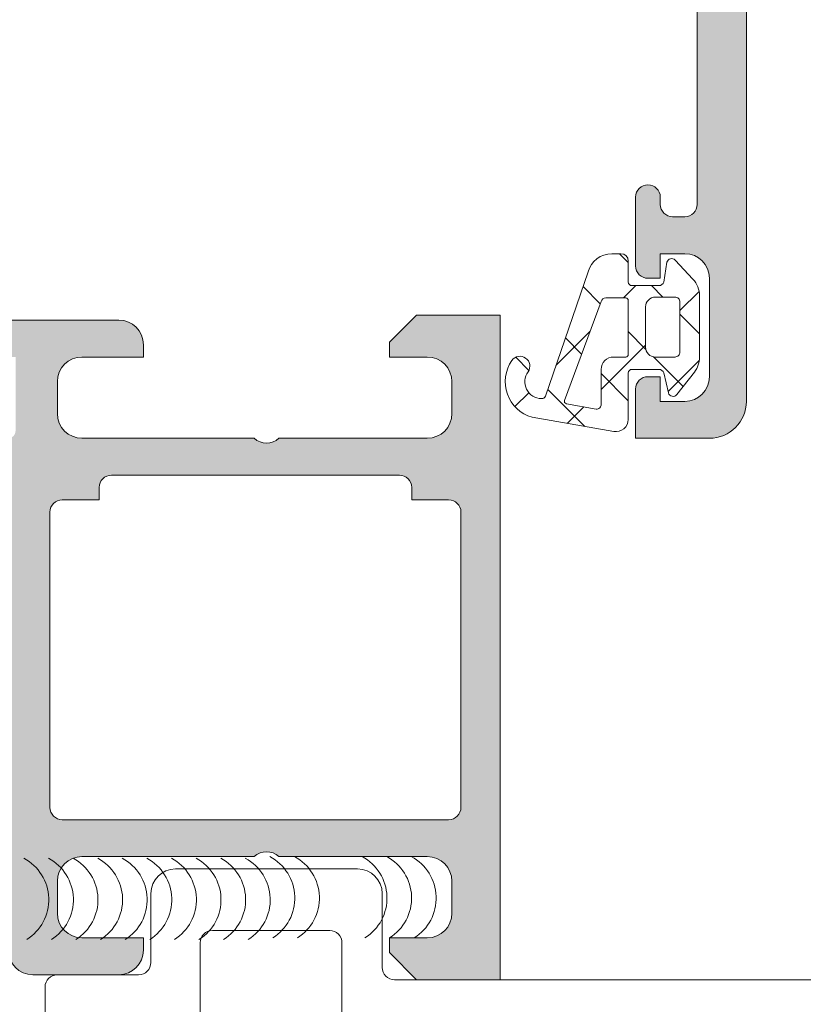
# Model space of a CAD drawing. Header units: millimetres. Extents: x 213386 to 459888, y 74252 to 208052.
# Tile 257 of 517: x 373104 to 373136, y 195645 to 195685. Entities that reach past the tile are written whole.
import ezdxf

# ---------------------------------------------------------------- set-up
doc = ezdxf.new("R2010")
doc.units = ezdxf.units.MM
doc.layers.get('Defpoints').update_dxf_attribs({"color": 255, "lineweight": 0})
doc.layers.add('FASÁDA DETAILNÍ', color=255, linetype='Continuous', lineweight=0)
doc.layers.add('NOVA', color=255, linetype='Continuous', lineweight=0)
doc.styles.add('CS-ROMANS', font='romans.shx', dxfattribs={"width": 0.75, "oblique": 5})
doc.dimstyles.new('A_KÓTA_50', dxfattribs={"dimtxt": 110, "dimasz": 2, "dimexe": 100, "dimexo": 1500, "dimgap": 40, "dimtad": 1, "dimrnd": 1, "dimdsep": 46, "dimtxsty": 'CS-ROMANS', "dimblk": 'KOT_CARA20', "dimcen": 45, "dimse1": 1, "dimse2": 1, "dimclrd": 256, "dimclre": 256, "dimclrt": 256, "dimadec": 0, "dimazin": 0, "dimtfac": 1, "dimtix": 1, "dimtmove": 2, "dimatfit": 3, "dimldrblk": 'OBLIQUE', "dimfxl": 100, "dimtolj": 1, "dimarcsym": 0})

# ---------------------------------------------------------------- blocks, each defined once
blk = doc.blocks.new('A$C29162560')
at = {"layer": 'FASÁDA DETAILNÍ'}
h = blk.add_hatch(color=256, dxfattribs=at)
edge = h.paths.add_edge_path(flags=16)
edge.add_ellipse((-845.518095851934, -6235.200141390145), major_axis=(-0.4999740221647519, 0), ratio=1, start_angle=89.99702292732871, end_angle=180.0029770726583)
edge.add_line((-845.0181218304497, -6235.200115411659), (-845.0181218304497, -6217.200115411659))
edge.add_ellipse((-845.518095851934, -6217.200089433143), major_axis=(-0.4999740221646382, 0), ratio=1, start_angle=179.9970229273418, end_angle=270.0029770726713)
edge.add_line((-845.5181218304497, -6216.700115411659), (-858.0181218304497, -6216.700115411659))
edge.add_ellipse((-858.018100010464, -6217.200137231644), major_axis=(-0.5000218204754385, 0), ratio=1, start_angle=270.0025002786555, end_angle=359.9974997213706)
edge.add_line((-858.5181218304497, -6217.200115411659), (-858.5181218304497, -6229.803166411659))
edge.add_ellipse((-860.0181207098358, -6229.803167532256), major_axis=(-1.499998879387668, 0), ratio=1, start_angle=89.99995719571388, end_angle=180.0000428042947, ccw=False)
edge.add_line((-860.0181218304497, -6231.303166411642), (-873.0181098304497, -6231.303166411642))
edge.add_ellipse((-873.0181102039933, -6231.803166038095), major_axis=(-0.49999962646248, 0), ratio=1, start_angle=-90.00004280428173, end_angle=4.280429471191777e-05)
edge.add_line((-873.5181098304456, -6231.803166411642), (-873.5181098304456, -6235.200115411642))
edge.add_ellipse((-873.0181102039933, -6235.200115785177), major_axis=(-0.4999996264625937, 0), ratio=1, start_angle=-4.280429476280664e-05, end_angle=90.00004280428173)
edge.add_line((-873.0181098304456, -6235.700115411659), (-845.5181218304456, -6235.700115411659))
edge = h.paths.add_edge_path()
edge.add_line((-844.3181098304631, -6264.500110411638), (-847.3181098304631, -6264.500110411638))
edge.add_line((-847.3181098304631, -6264.500110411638), (-847.3181098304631, -6262.500110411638))
edge.add_arc((-846.8181358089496, -6262.500084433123), 0.4999740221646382, 89.99702292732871, 180.0029770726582, ccw=False)
edge.add_line((-846.8181098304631, -6262.000110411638), (-846.3181098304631, -6262.000110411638))
edge.add_line((-846.3181098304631, -6262.000110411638), (-846.3181098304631, -6263.000110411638))
edge.add_line((-846.3181098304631, -6263.000110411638), (-845.3181098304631, -6263.000110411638))
edge.add_arc((-845.3181739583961, -6262.000046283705), 1.000064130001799, 270.0036740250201, 359.9963259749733)
edge.add_line((-844.3181098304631, -6262.000110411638), (-844.3181098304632, -6258.000110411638))
edge.add_arc((-845.3181398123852, -6258.000140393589), 1.000029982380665, 0.001717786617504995, 89.9982822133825)
edge.add_line((-845.3181098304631, -6257.000110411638), (-846.3181098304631, -6257.000110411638))
edge.add_line((-846.3181098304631, -6257.000110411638), (-846.3181098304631, -6258.000110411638))
edge.add_line((-846.3181098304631, -6258.000110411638), (-846.8181098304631, -6258.000110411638))
edge.add_arc((-846.8181042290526, -6257.500104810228), 0.5000056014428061, 180.0006418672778, 269.9993581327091, ccw=False)
edge.add_line((-847.3181098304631, -6257.500110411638), (-847.3181098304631, -6254.700107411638))
edge.add_arc((-846.8181098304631, -6254.700107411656), 0.5, 0, 180, ccw=False)
edge.add_line((-846.3181098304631, -6254.700107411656), (-846.3181098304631, -6255.000110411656))
edge.add_arc((-845.818099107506, -6255.00009968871), 0.5000107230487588, 180.0012287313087, 269.9987712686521)
edge.add_line((-845.8181098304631, -6255.500110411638), (-845.3181098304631, -6255.500110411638))
edge.add_arc((-845.3181777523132, -6255.000042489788), 0.500067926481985, 270.0077822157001, 359.992217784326)
edge.add_line((-844.8181098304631, -6255.000110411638), (-844.8181098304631, -6243.700115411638))
edge.add_arc((-845.3181316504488, -6243.700137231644), 0.5000218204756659, 0.002500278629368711, 89.99749972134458)
edge.add_line((-845.3181098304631, -6243.200115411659), (-845.8181098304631, -6243.200115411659))
edge.add_arc((-845.818172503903, -6243.70005273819), 0.4999373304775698, 89.99281725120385, 180.007182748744)
edge.add_line((-846.3181098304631, -6243.700115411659), (-846.3181098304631, -6244.000118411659))
edge.add_arc((-846.8181726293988, -6244.000055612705), 0.5000628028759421, 270.0071953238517, 359.99280467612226, ccw=False)
edge.add_line((-846.8181098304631, -6244.500118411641), (-851.3181098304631, -6244.500118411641))
edge.add_arc((-851.3181042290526, -6244.00011281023), 0.5000056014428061, 180.0006418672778, 269.9993581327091, ccw=False)
edge.add_line((-851.8181098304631, -6244.000118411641), (-851.8181098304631, -6243.200115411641))
edge.add_arc((-851.3181358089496, -6243.200089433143), 0.4999740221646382, 89.99702292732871, 180.0029770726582, ccw=False)
edge.add_line((-851.3181098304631, -6242.700115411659), (-849.3181098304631, -6242.700115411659))
edge.add_arc((-849.3181777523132, -6242.20004748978), 0.500067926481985, 270.0077822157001, 359.992217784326)
edge.add_line((-848.8181098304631, -6242.200115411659), (-848.8181098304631, -6241.700115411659))
edge.add_arc((-848.318172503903, -6241.70005273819), 0.499937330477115, 89.99281725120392, 180.007182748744, ccw=False)
edge.add_line((-848.3181098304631, -6241.200115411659), (-845.3181098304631, -6241.200115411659))
edge.add_arc((-845.3181649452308, -6240.700060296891), 0.500055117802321, 270.0063149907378, 359.9936850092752)
edge.add_line((-844.8181098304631, -6240.700115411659), (-844.8181098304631, -6239.000118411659))
edge.add_arc((-846.3180779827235, -6239.00008656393), 1.499968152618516, 359.9987834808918, 450.0012165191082)
edge.add_line((-846.3181098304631, -6237.500118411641), (-872.3181098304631, -6237.500118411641))
edge.add_arc((-872.3181306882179, -6238.000097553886), 0.4999791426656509, 89.99760977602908, 180.0023902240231)
edge.add_line((-872.8181098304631, -6238.000118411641), (-872.8181098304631, -6242.200115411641))
edge.add_arc((-872.3181042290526, -6242.200109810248), 0.5000056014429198, 180.0006418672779, 269.9993581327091)
edge.add_line((-872.3181098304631, -6242.700115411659), (-870.3181098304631, -6242.700115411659))
edge.add_arc((-870.3181316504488, -6243.200137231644), 0.5000218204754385, 0.0025002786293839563, 89.99749972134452, ccw=False)
edge.add_line((-869.8181098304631, -6243.200115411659), (-869.8181098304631, -6244.000118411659))
edge.add_arc((-870.31816238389, -6244.000065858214), 0.5000525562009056, 270.00602154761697, 359.9939784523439, ccw=False)
edge.add_line((-870.3181098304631, -6244.500118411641), (-875.3181108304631, -6244.500118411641))
edge.add_line((-875.3181108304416, -6244.500118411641), (-876.0759998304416, -6244.282797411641))
edge.add_arc((-876.1586911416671, -6244.571175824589), 0.2999999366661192, 73.99997577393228, 142.095185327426)
edge.add_arc((-876.6321109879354, -6244.202565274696), 0.3000001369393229, 270.0000300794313, 322.0952819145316, ccw=False)
edge.add_line((-876.6321108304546, -6244.502565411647), (-878.6962578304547, -6244.502563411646))
edge.add_arc((-878.6962582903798, -6244.102564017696), 0.3999993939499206, 158.0262304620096, 270.00006587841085, ccw=False)
edge.add_line((-879.0671998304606, -6243.952891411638), (-878.2508388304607, -6241.929662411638))
edge.add_arc((-878.0653685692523, -6242.004499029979), 0.1999993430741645, 65.8589076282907, 158.0260921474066, ccw=False)
edge.add_line((-877.9835718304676, -6241.821991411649), (-875.5998868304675, -6242.890311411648))
edge.add_arc((-875.518090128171, -6242.707803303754), 0.1999997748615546, 245.8589745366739, 360.8199006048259)
edge.add_line((-875.3181108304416, -6242.704941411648), (-875.3181098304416, -6231.400861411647))
edge.add_arc((-875.5095243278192, -6231.392429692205), 0.1916001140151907, 357.4777781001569, 451.0444500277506)
edge.add_line((-875.5130168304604, -6231.200861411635), (-875.9336008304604, -6231.200861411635))
edge.add_line((-875.9336008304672, -6231.200861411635), (-878.3992128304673, -6232.632596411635))
edge.add_arc((-878.5500245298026, -6232.373259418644), 0.2999997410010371, 195.9999717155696, 300.17919611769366, ccw=False)
edge.add_line((-878.8384028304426, -6232.455950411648), (-879.2662738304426, -6230.963789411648))
edge.add_line((-879.2662738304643, -6230.963789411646), (-879.7646858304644, -6230.100514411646))
edge.add_arc((-879.418275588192, -6229.900514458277), 0.4000000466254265, 90.0000347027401, 209.999988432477, ccw=False)
edge.add_line((-879.4182758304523, -6229.500514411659), (-875.3103448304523, -6229.500861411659))
edge.add_line((-875.3103448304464, -6229.500861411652), (-860.8182878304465, -6229.503166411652))
edge.add_arc((-860.818109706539, -6229.003166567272), 0.4999998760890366, 269.9795884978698, 360.0000178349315)
edge.add_line((-860.3181098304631, -6229.003166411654), (-860.3181098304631, -6223.600124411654))
edge.add_arc((-860.8181094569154, -6223.600124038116), 0.4999996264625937, 359.9999571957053, 450.0000428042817)
edge.add_line((-860.8181098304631, -6223.100124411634), (-863.3181098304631, -6223.100124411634))
edge.add_arc((-863.3181102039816, -6222.600124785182), 0.49999962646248, 179.9999571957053, 270.0000428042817, ccw=False)
edge.add_line((-863.8181098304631, -6222.600124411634), (-863.8181098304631, -6221.300121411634))
edge.add_arc((-863.3181306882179, -6221.300100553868), 0.4999791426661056, 89.9976097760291, 180.002390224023, ccw=False)
edge.add_line((-863.3181098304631, -6220.800121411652), (-862.8181098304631, -6220.800121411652))
edge.add_line((-862.8181098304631, -6220.800121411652), (-862.8181098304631, -6221.800121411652))
edge.add_line((-862.8181098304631, -6221.800121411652), (-861.3181098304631, -6221.800121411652))
edge.add_arc((-861.3181415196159, -6220.80008972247), 1.000031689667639, 270.001815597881, 359.9981844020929)
edge.add_line((-860.3181098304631, -6220.800121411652), (-860.3181098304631, -6216.800121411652))
edge.add_arc((-861.3181790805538, -6216.800190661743), 1.00006925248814, 0.003967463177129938, 89.99603253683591)
edge.add_line((-861.3181098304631, -6215.800121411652), (-862.8181098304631, -6215.800121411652))
edge.add_line((-862.8181098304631, -6215.800121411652), (-862.8181098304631, -6216.800121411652))
edge.add_line((-862.8181098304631, -6216.800121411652), (-863.3181098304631, -6216.800121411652))
edge.add_arc((-863.3181358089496, -6216.300147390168), 0.4999740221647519, 179.9970229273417, 270.0029770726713, ccw=False)
edge.add_line((-863.8181098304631, -6216.300121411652), (-863.8181098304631, -6215.000118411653))
edge.add_arc((-863.3181042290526, -6215.000124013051), 0.5000056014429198, 90.00064186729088, 179.9993581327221, ccw=False)
edge.add_line((-863.3181098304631, -6214.500118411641), (-844.3181098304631, -6214.500118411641))
edge.add_arc((-844.3180805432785, -6216.000089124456), 1.499970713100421, -0.001118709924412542, 90.00111870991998, ccw=False)
edge.add_line((-842.8181098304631, -6216.000118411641), (-842.818109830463, -6263.000110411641))
edge.add_arc((-844.3181701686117, -6263.00005007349), 1.500060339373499, 270.0023046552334, 359.9976953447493, ccw=False)
h = blk.add_hatch(dxfattribs=at)
h.set_pattern_fill('ANSI37', color=256, scale=0.625, angle=90, style=0)
h.set_pattern_definition([(135, (0, 0), (-1.403165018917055, -1.403165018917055), []), (225, (0, 0), (1.403165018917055, -1.403165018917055), [])])
edge = h.paths.add_edge_path(flags=16)
edge.add_ellipse((-848.2202949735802, -6261.697875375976), major_axis=(-0.497789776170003, 0), ratio=1, start_angle=-90.19257972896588, end_angle=0.2547220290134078, ccw=False)
edge.add_line((-848.218621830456, -6261.200088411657), (-847.718102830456, -6261.200088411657))
edge.add_ellipse((-847.7180885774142, -6261.10010466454), major_axis=(-0.09998374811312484, 0), ratio=1, start_angle=89.99183227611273, end_angle=180.0087406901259)
edge.add_line((-847.6181048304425, -6261.100089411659), (-847.6181008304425, -6258.899659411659))
edge.add_ellipse((-847.7181054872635, -6258.899662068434), major_axis=(-0.100004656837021, 0), ratio=1, start_angle=180.001522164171, end_angle=269.9984778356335)
edge.add_line((-847.7181028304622, -6258.799657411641), (-848.5300448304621, -6258.799657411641))
edge.add_ellipse((-848.5300363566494, -6258.999664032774), major_axis=(-0.2000066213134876, 0), ratio=1, start_angle=270.0024274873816, end_angle=344.3113846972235)
edge.add_line((-848.7225918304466, -6258.945580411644), (-850.2099168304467, -6262.963721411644))
edge.add_ellipse((-850.1161353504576, -6262.998434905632), major_axis=(-0.09999996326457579, 0), ratio=1, start_angle=-20.31218281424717, end_angle=79.67771585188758)
edge.add_line((-850.1340538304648, -6263.096816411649), (-848.9245848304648, -6263.31709941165))
edge.add_ellipse((-848.9180761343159, -6263.117209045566), major_axis=(-0.1999963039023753, 0), ratio=1, start_angle=88.13503214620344, end_angle=180.001041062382)
edge.add_line((-848.7180798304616, -6263.117205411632), (-848.7180798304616, -6261.700088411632))
edge = h.paths.add_edge_path(flags=16)
edge.add_ellipse((-845.7180909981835, -6261.000087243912), major_axis=(-0.2000001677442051, 0), ratio=1, start_angle=89.99976157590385, end_angle=180.0002384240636)
edge.add_line((-845.5180908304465, -6261.000086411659), (-845.5180948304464, -6258.965629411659))
edge.add_ellipse((-845.7180901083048, -6258.965624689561), major_axis=(-0.19999527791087, 0), ratio=1, start_angle=179.9986471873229, end_angle=270.000493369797)
edge.add_line((-845.7180918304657, -6258.765629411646), (-846.5181018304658, -6258.765629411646))
edge.add_ellipse((-846.5180930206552, -6259.165640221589), major_axis=(-0.4000108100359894, 0), ratio=1, start_angle=270.0012618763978, end_angle=359.9980219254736)
edge.add_line((-846.9181038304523, -6259.165626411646), (-846.9181038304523, -6260.800089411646))
edge.add_ellipse((-846.5181089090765, -6260.800092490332), major_axis=(-0.3999949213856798, 0), ratio=1, start_angle=-0.0004409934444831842, end_angle=90.00101395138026)
edge.add_line((-846.5181018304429, -6261.200087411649), (-845.7180918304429, -6261.200087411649))
edge = h.paths.add_edge_path()
edge.add_arc((-845.7946429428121, -6262.600079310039), 0.2000083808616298, 195.0015194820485, 319.99768421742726, ccw=False)
edge.add_line((-845.9878348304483, -6262.651850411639), (-846.1783688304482, -6261.84832541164))
edge.add_arc((-846.3715624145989, -6261.900101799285), 0.200011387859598, 15.00285632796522, 89.99725449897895)
edge.add_line((-846.3715528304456, -6261.700090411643), (-847.4681028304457, -6261.700090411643))
edge.add_arc((-847.4681131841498, -6261.850078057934), 0.1499876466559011, 89.99604485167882, 180.0039551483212)
edge.add_line((-847.6181008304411, -6261.850088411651), (-847.6180928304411, -6263.732959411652))
edge.add_arc((-848.1180927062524, -6263.732961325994), 0.4999998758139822, -99.9335722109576, 0.00021936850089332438, ccw=False)
edge.add_line((-848.2043458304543, -6264.22546541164), (-851.5240718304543, -6263.644076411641))
edge.add_arc((-851.1179974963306, -6262.20009088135), 1.499996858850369, 144.9124460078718, 254.2930755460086, ccw=False)
edge.add_arc((-852.0181003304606, -6261.567783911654), 0.3999981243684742, -35.08800412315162, 144.9119958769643, ccw=False)
edge.add_arc((-851.136800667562, -6262.202305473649), 0.6860034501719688, 143.8588144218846, 269.5156416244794)
edge.add_arc((-851.1229804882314, -6262.739181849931), 0.1503878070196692, 262.5039217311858, 340.9838490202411)
edge.add_line((-850.9807998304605, -6262.788183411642), (-849.2531178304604, -6257.741957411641))
edge.add_arc((-848.2870258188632, -6258.000078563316), 0.9999801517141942, 89.99942769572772, 165.041089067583, ccw=False)
edge.add_line((-848.2870158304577, -6257.000098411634), (-847.9181108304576, -6257.000086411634))
edge.add_arc((-847.9181315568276, -6257.300106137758), 0.3000197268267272, 0.003194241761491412, 89.99604181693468, ccw=False)
edge.add_line((-847.6181118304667, -6257.300089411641), (-847.6181118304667, -6258.150104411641))
edge.add_arc((-847.4681277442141, -6258.150117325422), 0.1499840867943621, 179.9950667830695, 270.0049332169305)
edge.add_line((-847.4681148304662, -6258.300101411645), (-846.3715528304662, -6258.300090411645))
edge.add_arc((-846.3715619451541, -6258.100075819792), 0.20001459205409, 270.0026109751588, 344.9976256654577)
edge.add_line((-846.1783648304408, -6258.151851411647), (-846.0492708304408, -6257.348479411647))
edge.add_arc((-845.8560949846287, -6257.400203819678), 0.1999808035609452, 44.992555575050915, 165.0102129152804, ccw=False)
edge.add_line((-845.7146688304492, -6257.258814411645), (-844.9881498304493, -6258.034684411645))
edge.add_arc((-845.7180914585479, -6258.718194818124), 1.000000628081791, -3.400652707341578e-05, 43.11853767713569, ccw=False)
edge.add_line((-844.7180908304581, -6258.718195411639), (-844.7180908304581, -6261.196828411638))
edge.add_arc((-845.7180937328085, -6261.196827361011), 1.000002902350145, 322.17220691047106, 359.9999398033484, ccw=False)
edge.add_line((-844.928233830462, -6261.810119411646), (-845.641432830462, -6262.728648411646))
h = blk.add_hatch(color=256, dxfattribs=at)
edge = h.paths.add_edge_path()
edge.add_arc((-872.9380891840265, -6282.799959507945), 0.120000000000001, 270.0000000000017, 360.00000000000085, ccw=False)
edge.add_line((-872.9380891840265, -6282.919959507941), (-875.6980871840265, -6282.919959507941))
edge.add_arc((-875.6980871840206, -6283.219959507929), 0.3000000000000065, 450, 539.9999999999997)
edge.add_line((-875.9980871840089, -6283.219959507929), (-875.9980871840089, -6284.199933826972))
edge.add_arc((-875.6980871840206, -6284.199933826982), 0.3000000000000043, 179.9999999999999, 270)
edge.add_line((-875.6980871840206, -6284.49993382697), (-873.818076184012, -6284.49993382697))
edge.add_arc((-873.550532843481, -6284.578800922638), 0.2789255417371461, 88.83712992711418, 163.575405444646, ccw=False)
edge.add_line((-873.5448721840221, -6284.29993282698), (-873.0912781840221, -6284.29993282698))
edge.add_arc((-873.0856097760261, -6284.57877027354), 0.2788950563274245, 16.419876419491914, 91.16458937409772, ccw=False)
edge.add_line((-872.8180891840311, -6284.49993382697), (-872.8180891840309, -6285.300108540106))
edge.add_arc((-871.8180891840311, -6285.300108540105), 0.9999999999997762, 179.9999999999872, 269.9999999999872)
edge.add_line((-871.8180891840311, -6286.300108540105), (-868.3180818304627, -6286.300108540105))
edge.add_arc((-868.3181016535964, -6285.300088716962), 1.000019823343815, 270.0011357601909, 359.9988642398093)
edge.add_line((-867.3180818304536, -6285.300108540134), (-867.3180818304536, -6284.800108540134))
edge.add_line((-867.3180818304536, -6284.800108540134), (-869.8180818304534, -6284.800108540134))
edge.add_arc((-869.8180364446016, -6283.800063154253), 1.000045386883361, 180.0026002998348, 269.99739970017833, ccw=False)
edge.add_line((-870.8180818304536, -6283.800108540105), (-870.8180818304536, -6282.500090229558))
edge.add_arc((-869.8180293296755, -6282.500142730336), 1.000052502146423, 90.00300791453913, 179.9969920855, ccw=False)
edge.add_line((-869.8180818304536, -6281.500090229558), (-862.8180818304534, -6281.500090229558))
edge.add_arc((-862.3180818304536, -6282.025211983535), 0.7250881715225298, 46.40381611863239, 133.5961838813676, ccw=False)
edge.add_line((-861.8180818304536, -6281.500090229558), (-855.7839936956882, -6281.500090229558))
edge.add_arc((-855.7840461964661, -6282.500142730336), 1.000052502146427, 360.0030079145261, 449.9969920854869, ccw=False)
edge.add_line((-854.783993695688, -6282.500090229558), (-854.783993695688, -6283.800108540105))
edge.add_arc((-855.78403908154, -6283.800063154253), 1.000045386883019, 270.00260029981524, 359.9973997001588, ccw=False)
edge.add_line((-855.783993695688, -6284.800108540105), (-857.3180818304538, -6284.800108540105))
edge.add_line((-857.3180818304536, -6284.800108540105), (-857.3180818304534, -6285.400114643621))
edge.add_line((-857.3180818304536, -6285.400114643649), (-856.2180757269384, -6286.500090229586))
edge.add_line((-856.218075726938, -6286.500090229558), (-852.8180818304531, -6286.500090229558))
edge.add_line((-852.8180818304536, -6286.500090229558), (-852.8180818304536, -6259.500189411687))
edge.add_line((-852.8180818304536, -6259.500189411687), (-856.2180757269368, -6259.500189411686))
edge.add_line((-856.218075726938, -6259.500189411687), (-857.3180818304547, -6260.600164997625))
edge.add_line((-857.3180818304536, -6260.600164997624), (-857.3180818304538, -6261.20017110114))
edge.add_line((-857.3180818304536, -6261.20017110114), (-855.7839936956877, -6261.200171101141))
edge.add_arc((-855.78403908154, -6262.200216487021), 1.000045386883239, 360.0026002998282, 449.99739970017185, ccw=False)
edge.add_line((-854.783993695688, -6262.20017110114), (-854.783993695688, -6263.500189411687))
edge.add_arc((-855.7840461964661, -6263.500136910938), 1.000052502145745, 270.00300791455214, 359.99699208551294, ccw=False)
edge.add_line((-855.783993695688, -6264.500189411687), (-861.8180818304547, -6264.500189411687))
edge.add_arc((-862.3180818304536, -6263.975067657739), 0.7250881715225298, 226.4038161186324, 313.59618388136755, ccw=False)
edge.add_line((-862.8180818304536, -6264.500189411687), (-869.8180818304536, -6264.500189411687))
edge.add_arc((-869.8180293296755, -6263.500136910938), 1.000052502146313, 180.0030079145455, 269.99699208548, ccw=False)
edge.add_line((-870.8180818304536, -6263.500189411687), (-870.8180818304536, -6262.20017110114))
edge.add_arc((-869.8180364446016, -6262.200216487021), 1.000045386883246, 90.0026002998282, 179.9973997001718, ccw=False)
edge.add_line((-869.8180818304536, -6261.20017110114), (-867.3180818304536, -6261.20017110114))
edge.add_line((-867.3180818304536, -6261.20017110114), (-867.3180818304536, -6260.70017110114))
edge.add_arc((-868.3181016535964, -6260.700190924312), 1.000019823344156, 360.0011357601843, 449.9988642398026)
edge.add_line((-868.3180818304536, -6259.70017110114), (-872.8180818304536, -6259.70017110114))
edge.add_arc((-872.8180921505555, -6260.200160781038), 0.4999896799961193, 449.9988173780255, 540.0011826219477)
edge.add_line((-873.3180818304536, -6260.20017110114), (-873.3180818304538, -6261.20017110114))
edge.add_line((-873.3180818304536, -6261.20017110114), (-872.5180787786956, -6261.20017110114))
edge.add_line((-872.5180787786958, -6261.20017110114), (-872.518078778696, -6264.200186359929))
edge.add_arc((-872.8180864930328, -6264.200189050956), 0.3000077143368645, 269.9994860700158, 360.00051393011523, ccw=False)
edge.add_arc((-873.0856097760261, -6264.421360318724), 0.2788950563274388, 268.83541062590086, 343.5801235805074, ccw=False)
edge.add_line((-873.0912781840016, -6264.700197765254), (-873.5448721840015, -6264.700197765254))
edge.add_arc((-873.550532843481, -6264.421329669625), 0.2789255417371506, 196.4245945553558, 271.1628700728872, ccw=False)
edge.add_line((-873.8180761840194, -6264.500196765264), (-875.6980871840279, -6264.500196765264))
edge.add_arc((-875.6980871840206, -6264.800196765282), 0.3000000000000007, 449.9999999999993, 539.9999999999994)
edge.add_line((-875.9980871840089, -6264.800196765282), (-875.9980871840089, -6265.780171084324))
edge.add_arc((-875.6980871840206, -6265.780171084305), 0.3000000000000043, 180, 270)
edge.add_line((-875.6980871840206, -6266.080171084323), (-872.9380891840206, -6266.080171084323))
edge.add_arc((-872.9380891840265, -6266.200171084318), 0.1200000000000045, 360, 449.9999999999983, ccw=False)
edge.add_line((-872.8180891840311, -6266.200171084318), (-872.8180891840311, -6270.500196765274))
edge.add_arc((-873.3180891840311, -6270.500196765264), 0.4999999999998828, 270.0000000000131, 360.0000000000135, ccw=False)
edge.add_line((-873.3180891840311, -6271.000196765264), (-874.0180891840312, -6271.000196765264))
edge.add_line((-874.0180891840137, -6271.000196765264), (-876.4109095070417, -6269.618701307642))
edge.add_arc((-876.47996939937, -6269.73831654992), 0.1381197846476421, 419.9999999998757, 547.7024374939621)
edge.add_arc((-871.6386181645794, -6269.290698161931), 4.999999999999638, 185.3492280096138, 251.2905992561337)
edge.add_arc((-873.4028443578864, -6274.500065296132), 0.5000000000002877, 288.7094007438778, 431.2905992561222, ccw=False)
edge.add_arc((-871.6386181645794, -6279.709432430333), 4.999999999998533, 108.7094007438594, 174.6507719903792)
edge.add_arc((-876.47996939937, -6279.261814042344), 0.1381197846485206, 172.2975625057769, 299.9999999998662)
edge.add_line((-876.4109095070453, -6279.381429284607), (-874.0180891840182, -6277.999933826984))
edge.add_line((-874.0180891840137, -6277.99993382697), (-873.3180891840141, -6277.999933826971))
edge.add_arc((-873.3180891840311, -6278.499933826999), 0.5000000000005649, 359.9999999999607, 449.99999999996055, ccw=False)
edge.add_line((-872.8180891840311, -6278.499933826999), (-872.8180891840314, -6282.799959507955))
edge = h.paths.add_edge_path(flags=16)
edge.add_arc((-854.9180879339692, -6267.500181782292), 0.5, 360, 450, ccw=False)
edge.add_line((-854.4180879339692, -6267.500181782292), (-854.4180879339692, -6279.500090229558))
edge.add_arc((-854.9180879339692, -6279.500090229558), 0.5, 270, 360, ccw=False)
edge.add_line((-854.9180879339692, -6280.000090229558), (-870.6180696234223, -6280.000090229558))
edge.add_arc((-870.6180696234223, -6279.500090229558), 0.5, 180, 270, ccw=False)
edge.add_line((-871.1180696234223, -6279.500090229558), (-871.1180696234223, -6267.500181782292))
edge.add_arc((-870.6180696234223, -6267.500181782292), 0.5, 90, 180, ccw=False)
edge.add_line((-870.6180696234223, -6267.000181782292), (-869.1180696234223, -6267.000181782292))
edge.add_line((-869.1180696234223, -6267.000181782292), (-869.1180696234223, -6266.500181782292))
edge.add_arc((-868.6180696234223, -6266.500181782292), 0.5000000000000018, 90.0000000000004, 180, ccw=False)
edge.add_line((-868.6180696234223, -6266.000181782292), (-856.9180879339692, -6266.000181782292))
edge.add_arc((-856.9180879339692, -6266.500181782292), 0.5, 360, 449.9999999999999, ccw=False)
edge.add_line((-856.4180879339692, -6266.500181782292), (-856.4180879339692, -6267.000181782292))
edge.add_line((-856.4180879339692, -6267.000181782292), (-854.9180879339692, -6267.000181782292))
for p, q in [((-868.3180818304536, -6259.70017110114), (-872.8180818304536, -6259.70017110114)), ((-856.218075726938, -6259.500189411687), (-857.3180818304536, -6260.600164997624)), ((-852.8180818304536, -6259.500189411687), (-856.218075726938, -6259.500189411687)), ((-852.8180818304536, -6286.500090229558), (-852.8180818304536, -6259.500189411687)), ((-857.3180818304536, -6260.600164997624), (-857.3180818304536, -6261.20017110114)), ((-867.3180818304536, -6261.20017110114), (-867.3180818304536, -6260.70017110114)), ((-869.8180818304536, -6261.20017110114), (-867.3180818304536, -6261.20017110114)), ((-857.3180818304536, -6261.20017110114), (-855.783993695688, -6261.200171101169)), ((-870.8180818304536, -6263.500189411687), (-870.8180818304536, -6262.20017110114)), ((-854.783993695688, -6262.20017110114), (-854.783993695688, -6263.500189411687)), ((-862.8180818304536, -6264.500189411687), (-869.8180818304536, -6264.500189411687)), ((-855.783993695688, -6264.500189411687), (-861.8180818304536, -6264.500189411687)), ((-868.6180696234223, -6266.000181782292), (-856.9180879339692, -6266.000181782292)), ((-869.1180696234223, -6267.000181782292), (-869.1180696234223, -6266.500181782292)), ((-856.4180879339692, -6266.500181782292), (-856.4180879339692, -6267.000181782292)), ((-870.6180696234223, -6267.000181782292), (-869.1180696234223, -6267.000181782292)), ((-856.4180879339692, -6267.000181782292), (-854.9180879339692, -6267.000181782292)), ((-871.1180696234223, -6279.500090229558), (-871.1180696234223, -6267.500181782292)), ((-854.4180879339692, -6267.500181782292), (-854.4180879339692, -6279.500090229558)), ((-854.9180879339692, -6280.000090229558), (-870.6180696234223, -6280.000090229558)), ((-869.8180818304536, -6281.500090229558), (-862.8180818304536, -6281.500090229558)), ((-861.8180818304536, -6281.500090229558), (-855.783993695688, -6281.500090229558)), ((-870.8180818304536, -6283.800108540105), (-870.8180818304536, -6282.500090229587)), ((-854.783993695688, -6282.500090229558), (-854.783993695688, -6283.800108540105)), ((-867.3180818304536, -6284.800108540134), (-869.8180818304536, -6284.800108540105)), ((-867.3180818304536, -6285.300108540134), (-867.3180818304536, -6284.800108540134)), ((-855.783993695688, -6284.800108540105), (-857.3180818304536, -6284.800108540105)), ((-857.3180818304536, -6284.800108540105), (-857.3180818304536, -6285.400114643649)), ((-857.3180818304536, -6285.400114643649), (-856.218075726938, -6286.500090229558)), ((-871.8180891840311, -6286.300108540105), (-868.3180818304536, -6286.300108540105)), ((-856.218075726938, -6286.500090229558), (-852.8180818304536, -6286.500090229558))]:
    blk.add_line(p, q, dxfattribs=at)
for points in [[(-842.8181098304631, -6216.000118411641), (-842.8181098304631, -6263.000110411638), (-842.8181098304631, -6263.000110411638, -0.41419), (-844.3181098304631, -6264.500110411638), (-844.3181098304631, -6264.500110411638), (-847.3181098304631, -6264.500110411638), (-847.3181098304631, -6262.500110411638), (-847.3181098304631, -6262.500110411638, -0.414244), (-846.8181098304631, -6262.000110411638), (-846.3181098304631, -6262.000110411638), (-846.3181098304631, -6263.000110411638), (-845.3181098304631, -6263.000110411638), (-845.3181098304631, -6263.000110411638, 0.414176), (-844.3181098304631, -6262.000110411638), (-844.3181098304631, -6258.000110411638), (-844.3181098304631, -6258.000110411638, 0.414196), (-845.3181098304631, -6257.000110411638), (-846.3181098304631, -6257.000110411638), (-846.3181098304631, -6258.000110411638), (-846.8181098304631, -6258.000110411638), (-846.8181098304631, -6258.000110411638, -0.414207), (-847.3181098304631, -6257.500110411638), (-847.3181098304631, -6254.700107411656), (-847.3181098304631, -6254.700107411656, -1), (-846.3181098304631, -6254.700107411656), (-846.3181098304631, -6255.000110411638), (-846.3181098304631, -6255.000110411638, 0.414201), (-845.8181098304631, -6255.500110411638), (-845.3181098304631, -6255.500110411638), (-845.3181098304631, -6255.500110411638, 0.414134), (-844.8181098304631, -6255.000110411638), (-844.8181098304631, -6243.700115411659)], [(-738.0819411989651, -6304.499990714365), (-738.0819411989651, -6287.000090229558, 0.414213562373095), (-738.5819411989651, -6286.500090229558), (-857.1180818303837, -6286.500090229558, -0.414213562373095), (-857.6180818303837, -6286.000090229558), (-857.6180818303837, -6283.000090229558, 0.414213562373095), (-858.6180818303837, -6282.000090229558), (-866.0180818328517, -6282.000090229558, 0.4142135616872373), (-867.0180818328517, -6283.00009022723), (-867.018081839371, -6285.800090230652, -0.4142135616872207), (-867.518081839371, -6286.300090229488), (-870.8180818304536, -6286.300090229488, 0.414213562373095), (-871.3180818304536, -6286.800090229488), (-871.3180818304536, -6287.800090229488, 0.414213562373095)], [(-865.0180798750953, -6287.800090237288), (-865.0180798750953, -6285.000090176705, -0.4142135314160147), (-864.5180798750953, -6284.500090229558), (-859.7520307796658, -6284.500090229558, -0.4142135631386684), (-859.2520307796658, -6285.000090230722), (-859.2520307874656, -6288.000090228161, 0.4142135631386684)]]:
    blk.add_lwpolyline(points, format="xyb", dxfattribs=at)
blk.add_lwpolyline([(-845.6414328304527, -6262.728648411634, -0.606792), (-845.9878348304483, -6262.651850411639), (-846.1783688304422, -6261.848325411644), (-846.1783688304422, -6261.848325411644, 0.339427), (-846.3715528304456, -6261.700090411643), (-847.4681028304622, -6261.700090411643), (-847.4681028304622, -6261.700090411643, 0.414254), (-847.6181008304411, -6261.850088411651), (-847.6180928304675, -6263.73295941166), (-847.6180928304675, -6263.73295941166, -0.465956), (-848.2043458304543, -6264.22546541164), (-851.5240718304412, -6263.644076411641), (-851.5240718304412, -6263.644076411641, -0.517137), (-852.3454068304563, -6261.337851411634, -1), (-851.6907938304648, -6261.797716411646, 0.610743), (-851.1425998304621, -6262.88828441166, 0.356477), (-850.9807998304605, -6262.788183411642), (-849.2531178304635, -6257.741957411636), (-849.2531178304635, -6257.741957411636, -0.339657), (-848.2870158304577, -6257.000098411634), (-847.9181108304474, -6257.000086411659), (-847.9181108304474, -6257.000086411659, -0.414177), (-847.6181118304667, -6257.300089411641), (-847.6181118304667, -6258.150104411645), (-847.6181118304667, -6258.150104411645, 0.414264), (-847.4681148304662, -6258.300101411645), (-846.3715528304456, -6258.300090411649), (-846.3715528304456, -6258.300090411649, 0.33943), (-846.1783648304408, -6258.151851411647), (-846.0492708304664, -6257.348479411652), (-846.0492708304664, -6257.348479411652, -0.577453), (-845.7146688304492, -6257.258814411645), (-844.9881498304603, -6258.034684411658), (-844.9881498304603, -6258.034684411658, -0.190392), (-844.7180908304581, -6258.718195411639), (-844.7180908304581, -6261.196828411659), (-844.7180908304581, -6261.196828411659, -0.16657), (-844.928233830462, -6261.810119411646), (-845.6414328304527, -6262.728648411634)], format="xyb", close=True, dxfattribs=at)
at = {"layer": 'FASÁDA DETAILNÍ', "extrusion": (0, 0, -1)}
for points in [[(848.7180798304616, -6261.700088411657, 0.416502), (848.218621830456, -6261.200088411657), (847.7181028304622, -6261.200088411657), (847.7181028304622, -6261.200088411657, -0.4143), (847.6181048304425, -6261.100089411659), (847.6181008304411, -6258.899659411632), (847.6181008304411, -6258.899659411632, -0.414198), (847.7181028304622, -6258.799657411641), (848.5300448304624, -6258.799657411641), (848.5300448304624, -6258.799657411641, -0.336095), (848.7225918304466, -6258.945580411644), (850.2099168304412, -6262.963721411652), (850.2099168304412, -6262.963721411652, -0.466254), (850.1340538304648, -6263.096816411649), (848.9245848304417, -6263.317099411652), (848.9245848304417, -6263.317099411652, -0.423785), (848.7180798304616, -6263.117205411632), (848.7180798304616, -6261.700088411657)], [(845.7180918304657, -6261.200087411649, -0.414216), (845.5180908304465, -6261.000086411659), (845.5180948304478, -6258.965629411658), (845.5180948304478, -6258.965629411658, -0.414223), (845.7180918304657, -6258.765629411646), (846.5181018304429, -6258.765629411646), (846.5181018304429, -6258.765629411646, -0.414197), (846.9181038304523, -6259.165626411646), (846.9181038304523, -6260.800089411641), (846.9181038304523, -6260.800089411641, -0.414221), (846.5181018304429, -6261.200087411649), (845.7180918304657, -6261.200087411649)]]:
    blk.add_lwpolyline(points, format="xyb", close=True, dxfattribs=at)
at = {"layer": 'FASÁDA DETAILNÍ'}
for centre, radius, start, end in [((-868.3181016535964, -6260.700190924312), 1.000019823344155, 0.001135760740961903, 89.99886423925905), ((-869.8180364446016, -6262.200216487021), 1.000045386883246, 90.00260029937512, 179.9973997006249), ((-855.78403908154, -6262.200216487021), 1.000045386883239, 0.002600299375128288, 89.99739970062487), ((-869.8180293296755, -6263.500136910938), 1.000052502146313, 180.0030079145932, 269.9969920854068), ((-855.7840461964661, -6263.500136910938), 1.000052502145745, 270.0030079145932, 359.9969920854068), ((-862.3180818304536, -6263.975067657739), 0.7250881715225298, 226.4038161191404, 313.5961838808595), ((-868.6180696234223, -6266.500181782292), 0.5000000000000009, 90, 180), ((-856.9180879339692, -6266.500181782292), 0.4999999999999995, 0, 90), ((-870.6180696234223, -6267.500181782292), 0.5, 90, 180), ((-854.9180879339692, -6267.500181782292), 0.5, 0, 90), ((-870.6180696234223, -6279.500090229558), 0.5, 180, 270), ((-854.9180879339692, -6279.500090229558), 0.5, 270, 0), ((-869.8180293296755, -6282.500142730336), 1.000052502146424, 90.00300791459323, 179.9969920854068), ((-862.3180818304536, -6282.025211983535), 0.7250881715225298, 46.40381611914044, 133.5961838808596), ((-863.0752586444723, -6283.183899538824), 1.906465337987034, 302.0320455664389, 62.03204556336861), ((-862.0752586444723, -6283.183899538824), 1.906465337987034, 302.0320455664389, 62.03204556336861), ((-859.3292586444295, -6283.183899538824), 1.906465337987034, 302.0320455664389, 62.03204556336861), ((-858.3292586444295, -6283.183899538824), 1.906465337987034, 302.0320455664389, 62.03204556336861), ((-857.3292586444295, -6283.183899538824), 1.906465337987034, 302.0320455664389, 62.03204556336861), ((-855.7840461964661, -6282.500142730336), 1.000052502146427, 0.003007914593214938, 89.99699208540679), ((-873.0740597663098, -6283.251499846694), 1.906465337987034, 302.0320455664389, 62.03204556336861), ((-872.0740597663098, -6283.251499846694), 1.906465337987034, 302.0320455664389, 62.03204556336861), ((-871.0740597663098, -6283.251499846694), 1.906465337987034, 302.0320455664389, 62.03204556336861), ((-870.0740597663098, -6283.251499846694), 1.906465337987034, 302.0320455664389, 62.03204556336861), ((-869.0740597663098, -6283.251499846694), 1.906465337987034, 302.0320455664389, 62.03204556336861), ((-868.0740597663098, -6283.251499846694), 1.906465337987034, 302.0320455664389, 62.03204556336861), ((-867.0740597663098, -6283.251499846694), 1.906465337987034, 302.0320455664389, 62.03204556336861), ((-866.0740597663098, -6283.251499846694), 1.906465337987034, 302.0320455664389, 62.03204556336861), ((-865.0740597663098, -6283.251499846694), 1.906465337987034, 302.0320455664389, 62.03204556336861), ((-864.0740597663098, -6283.251499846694), 1.906465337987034, 302.0320455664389, 62.03204556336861), ((-869.8180364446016, -6283.800063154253), 1.000045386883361, 180.0026002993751, 269.9973997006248), ((-855.78403908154, -6283.800063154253), 1.000045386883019, 270.0026002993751, 359.9973997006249), ((-871.8180891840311, -6285.300108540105), 0.9999999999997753, 180, 270), ((-868.3181016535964, -6285.300088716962), 1.000019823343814, 270.001135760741, 359.998864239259)]:
    blk.add_arc(centre, radius, start, end, dxfattribs=at)
blk = doc.blocks.new('KOT_CARA20')
for p, q in [((0, 20), (0, -20)), ((0, 1.77635683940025e-15), (14.14213562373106, 14.14213562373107)), ((0, 1.77635683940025e-15), (-14.14213562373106, -14.14213562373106))]:
    blk.add_line(p, q)
blk = doc.blocks.new('*D3950')
at = {"lineweight": -2, "transparency": 16777216}
blk.add_line((373745.5484535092, 181384.1544280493), (373745.5484535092, 202680.1544280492), dxfattribs=at)
at = {"layer": 'Defpoints', "color": 0, "transparency": 16777216}
for p in [(373428.8610481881, 202682.1544280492), (373745.5484535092, 202682.1544280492), (373010.8245114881, 181382.1544280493)]:
    blk.add_point(p, dxfattribs=at)
at = {"lineweight": -2, "transparency": 16777216, "xscale": 2, "yscale": 2, "zscale": 2}
for p, rotation in [((373745.5484535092, 202682.1544280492), 90), ((373745.5484535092, 181382.1544280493), 270)]:
    blk.add_blockref('KOT_CARA20', p, dxfattribs=dict(at, rotation=rotation))
at = {"transparency": 16777216, "insert": (373643.048453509, 192725.8304927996), "char_height": 110, "attachment_point": 5, "rotation": 90, "style": 'CS-ROMANS'}
blk.add_mtext('\\A1;21300', dxfattribs=at)
blk = doc.blocks.new('_OBLIQUE')
at = {"color": 0, "linetype": 'ByBlock', "ltscale": 15}
blk.add_line((-0.5, -0.5), (0.5, 0.5), dxfattribs=at)

msp = doc.modelspace()

# ---------------------------------------------------------------- block references
at = {"layer": 'NOVA'}
msp.add_blockref('A$C29162560', (373976.6382373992, 201932.1544280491), dxfattribs=at)

# ---------------------------------------------------------------- dimensions: what is measured, and where the dimension line sits
dim = msp.add_linear_dim(base=(373745.5484535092, 202682.1544280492), p1=(373010.824511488, 181382.1544280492), p2=(373428.8610481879, 202682.1544280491), angle=90, dimstyle='A_KÓTA_50')
dim.commit()
dim.dimension.update_dxf_attribs({"geometry": '*D3950', "text_midpoint": (373643.048453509, 192725.8304927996), "dimtype": 160})

doc.saveas('drawing.dxf')
